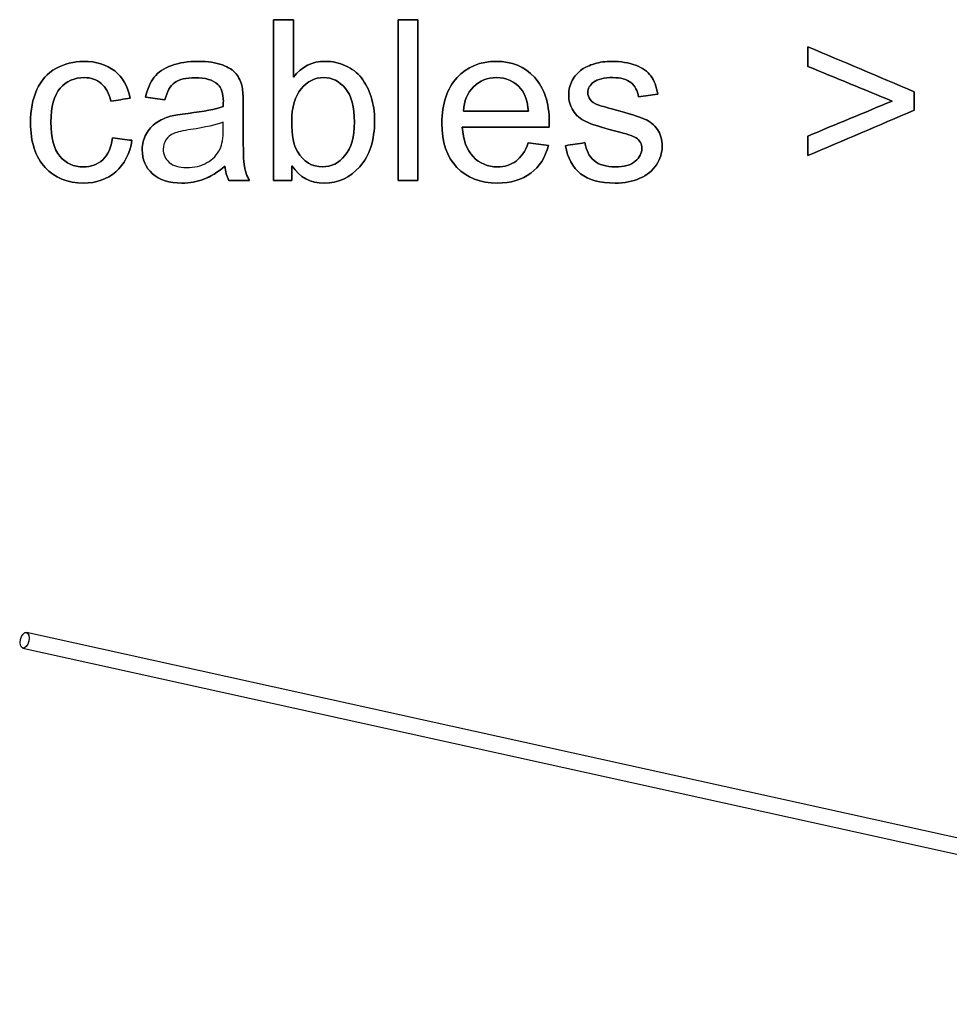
# Model space of a CAD drawing. Header units: inches. Extents: x 0 to 20790, y -12 to 14700.
# Tile 324 of 341: x 13124 to 13702, y 11720 to 12333. Entities that reach past the tile are written whole.
import ezdxf

# ---------------------------------------------------------------- set-up
doc = ezdxf.new("R2010")
doc.units = ezdxf.units.IN

msp = doc.modelspace()

# ---------------------------------------------------------------- linework, layer by layer
at = {"linetype": 'Continuous', "lineweight": 25}
for p, q in [((14132.081, 11729.884), (13128.051, 11951.468)), ((13125.896, 11941.703), (14129.926, 11720.119))]:
    msp.add_line(p, q, dxfattribs=at)
msp.add_ellipse((13126.973, 11946.586), major_axis=(1.078, 4.883), ratio=0.5156069, dxfattribs=at)
for points in [[(13294.152, 12332.592), (13290.059, 12332.592), (13285.965, 12332.592), (13281.872, 12332.592)], [(13281.872, 12332.592), (13281.872, 12299.259), (13281.872, 12265.926), (13281.872, 12232.592)], [(13294.152, 12296.905), (13294.152, 12308.801), (13294.152, 12320.697), (13294.152, 12332.592)], [(13359.36, 12332.592), (13359.36, 12299.259), (13359.36, 12265.926), (13359.36, 12232.592)], [(13371.64, 12332.592), (13367.546, 12332.592), (13363.453, 12332.592), (13359.36, 12332.592)], [(13371.64, 12232.592), (13371.64, 12265.926), (13371.64, 12299.259), (13371.64, 12332.592)], [(13680.516, 12287.773), (13658.439, 12297.093), (13636.362, 12306.413), (13614.285, 12315.734)], [(13614.285, 12315.734), (13614.285, 12311.666), (13614.285, 12307.599), (13614.285, 12303.531)], [(13473.763, 12301.613), (13471.205, 12299.796), (13469.184, 12297.519), (13467.725, 12294.757)], [(13614.285, 12303.531), (13631.766, 12296.343), (13649.247, 12289.154), (13666.728, 12281.966)], [(13207.608, 12296.803), (13205.101, 12293.657), (13203.31, 12289.512), (13202.21, 12284.37)], [(13508.887, 12284.703), (13512.886, 12285.249), (13516.886, 12285.794), (13520.885, 12286.34)], [(13180.644, 12281.914), (13184.627, 12282.528), (13188.609, 12283.142), (13192.591, 12283.756)], [(13202.21, 12284.37), (13206.209, 12283.825), (13210.209, 12283.279), (13214.208, 12282.733)], [(13483.586, 12279.663), (13481.437, 12280.533), (13479.877, 12281.607), (13478.879, 12282.938)], [(13666.728, 12281.966), (13649.247, 12274.717), (13631.766, 12267.469), (13614.285, 12260.221)], [(13440.404, 12275.775), (13426.922, 12275.775), (13413.441, 12275.775), (13399.959, 12275.775)], [(13614.285, 12248.018), (13636.362, 12257.449), (13658.439, 12266.881), (13680.516, 12276.312)], [(13399.268, 12265.67), (13417.278, 12265.67), (13435.288, 12265.67), (13453.297, 12265.67)], [(13193.742, 12257.56), (13189.717, 12258.081), (13185.693, 12258.601), (13181.668, 12259.121)], [(13440.276, 12255.923), (13438.409, 12250.73), (13435.876, 12246.969), (13432.704, 12244.59)], [(13452.965, 12254.363), (13448.735, 12254.883), (13444.506, 12255.403), (13440.276, 12255.923)], [(13475.605, 12256.128), (13471.554, 12255.488), (13467.504, 12254.849), (13463.453, 12254.209)], [(13614.285, 12260.221), (13614.285, 12256.153), (13614.285, 12252.086), (13614.285, 12248.018)], [(13238.409, 12233.334), (13242.604, 12234.92), (13246.978, 12237.658), (13251.532, 12241.52)], [(13251.532, 12241.52), (13251.89, 12238.118), (13252.709, 12235.125), (13253.988, 12232.592)], [(13293.282, 12232.592), (13293.282, 12235.62), (13293.282, 12238.647), (13293.282, 12241.674)], [(13253.988, 12232.592), (13258.26, 12232.592), (13262.532, 12232.592), (13266.805, 12232.592)], [(13281.872, 12232.592), (13285.676, 12232.592), (13289.479, 12232.592), (13293.282, 12232.592)], [(13359.36, 12232.592), (13363.453, 12232.592), (13367.546, 12232.592), (13371.64, 12232.592)]]:
    msp.add_open_spline(points, degree=3, dxfattribs=at)
for points, knots in [([(13281.872, 12232.592), (13285.676, 12232.592), (13289.479, 12232.592), (13293.282, 12232.592), (13293.282, 12235.62), (13293.282, 12238.647), (13293.282, 12241.674), (13298.142, 12234.511), (13304.845, 12230.955), (13321.985, 12230.955), (13329.353, 12234.332), (13341.632, 12247.89), (13344.702, 12257.484), (13344.702, 12275.135), (13343.985, 12280.047), (13341.062, 12289.229), (13339.048, 12293.145), (13333.922, 12299.655), (13330.632, 12302.175), (13322.67, 12305.771), (13318.455, 12306.678), (13305.971, 12306.678), (13299.345, 12303.429), (13294.152, 12296.905), (13294.152, 12308.801), (13294.152, 12320.697), (13294.152, 12332.592), (13290.059, 12332.592), (13285.965, 12332.592), (13281.872, 12332.592), (13281.872, 12299.259), (13281.872, 12265.926), (13281.872, 12232.592)], [0, 0, 0, 0, 0.0411142, 0.0411142, 0.0411142, 0.0738396, 0.0738396, 0.0738396, 0.1596469, 0.1596469, 0.245968, 0.245968, 0.3322891, 0.3322891, 0.3685227, 0.3685227, 0.4049401, 0.4049401, 0.4414973, 0.4414973, 0.478339, 0.478339, 0.5448235, 0.5448235, 0.5448235, 0.6546041, 0.6546041, 0.6546041, 0.6923781, 0.6923781, 0.6923781, 1, 1, 1, 1]), ([(13359.36, 12332.592), (13359.36, 12299.259), (13359.36, 12265.926), (13359.36, 12232.592), (13363.453, 12232.592), (13367.546, 12232.592), (13371.64, 12232.592), (13371.64, 12265.926), (13371.64, 12299.259), (13371.64, 12332.592), (13367.546, 12332.592), (13363.453, 12332.592), (13359.36, 12332.592)], [0, 0, 0, 0, 0.4453178, 0.4453178, 0.4453178, 0.5, 0.5, 0.5, 0.9453178, 0.9453178, 0.9453178, 1, 1, 1, 1]), ([(13614.285, 12248.018), (13636.362, 12257.449), (13658.439, 12266.881), (13680.516, 12276.312), (13680.516, 12280.132), (13680.516, 12283.952), (13680.516, 12287.773), (13658.439, 12297.093), (13636.362, 12306.413), (13614.285, 12315.734), (13614.285, 12311.666), (13614.285, 12307.599), (13614.285, 12303.531), (13631.766, 12296.343), (13649.247, 12289.154), (13666.728, 12281.966), (13649.247, 12274.717), (13631.766, 12267.469), (13614.285, 12260.221), (13614.285, 12256.153), (13614.285, 12252.086), (13614.285, 12248.018)], [0, 0, 0, 0, 0.2455941, 0.2455941, 0.2455941, 0.2846749, 0.2846749, 0.2846749, 0.5298257, 0.5298257, 0.5298257, 0.5714364, 0.5714364, 0.5714364, 0.7647963, 0.7647963, 0.7647963, 0.9583893, 0.9583893, 0.9583893, 1, 1, 1, 1]), ([(13193.742, 12257.56), (13189.717, 12258.081), (13185.693, 12258.601), (13181.668, 12259.121), (13180.798, 12252.981), (13178.751, 12248.428), (13172.292, 12242.532), (13168.263, 12241.06), (13157.442, 12241.06), (13152.581, 12243.26), (13145.109, 12252.063), (13143.269, 12259.146), (13143.269, 12278.486), (13145.188, 12285.496), (13152.914, 12294.347), (13157.953, 12296.573), (13168.237, 12296.573), (13171.716, 12295.345), (13177.498, 12290.433), (13179.493, 12286.775), (13180.644, 12281.914), (13184.627, 12282.528), (13188.609, 12283.142), (13192.591, 12283.756), (13191.159, 12291.073), (13187.961, 12296.726), (13177.956, 12304.679), (13171.512, 12306.678), (13157.416, 12306.678), (13151.66, 12305.194), (13141.058, 12299.355), (13137.129, 12294.936), (13131.905, 12283.207), (13130.632, 12276.363), (13130.632, 12256.435), (13133.65, 12247.148), (13145.713, 12234.217), (13153.681, 12230.955), (13171.512, 12230.955), (13178.163, 12233.309), (13189.046, 12242.71), (13192.412, 12249.246), (13193.742, 12257.56)], [0, 0, 0, 0, 0.0365384, 0.0365384, 0.0365384, 0.0823195, 0.0823195, 0.128282, 0.128282, 0.1857351, 0.1857351, 0.2432187, 0.2432187, 0.299797, 0.299797, 0.3563753, 0.3563753, 0.3937825, 0.3937825, 0.4311896, 0.4311896, 0.4311896, 0.4676482, 0.4676482, 0.4676482, 0.5276803, 0.5276803, 0.588051, 0.588051, 0.6360329, 0.6360329, 0.6841131, 0.6841131, 0.7322911, 0.7322911, 0.8067623, 0.8067623, 0.8810869, 0.8810869, 0.9406234, 0.9406234, 1, 1, 1, 1]), ([(13192.591, 12283.756), (13191.159, 12291.073), (13187.961, 12296.726), (13177.956, 12304.679), (13171.512, 12306.678), (13157.416, 12306.678), (13151.66, 12305.194), (13141.058, 12299.355), (13137.129, 12294.936), (13131.905, 12283.207), (13130.632, 12276.363), (13130.632, 12256.435), (13133.65, 12247.148), (13145.713, 12234.217), (13153.681, 12230.955), (13171.512, 12230.955), (13178.163, 12233.309), (13189.046, 12242.71), (13192.412, 12249.246), (13193.742, 12257.56)], [0, 0, 0, 0, 0.1127676, 0.1127676, 0.2261714, 0.2261714, 0.3163033, 0.3163033, 0.4066199, 0.4066199, 0.4971203, 0.4971203, 0.6370113, 0.6370113, 0.7766269, 0.7766269, 0.8884636, 0.8884636, 1, 1, 1, 1]), ([(13238.407, 12233.338), (13242.604, 12234.92), (13246.978, 12237.658), (13251.532, 12241.52), (13251.89, 12238.118), (13252.709, 12235.125), (13253.988, 12232.592), (13258.26, 12232.592), (13262.532, 12232.592), (13266.805, 12232.592), (13265.27, 12235.355), (13264.221, 12238.272), (13263.197, 12244.313), (13262.916, 12251.523), (13262.916, 12268.416), (13262.916, 12273.873), (13262.916, 12284.78), (13262.711, 12288.54), (13262.302, 12290.638), (13261.586, 12294.015), (13260.307, 12296.778), (13256.687, 12301.213), (13253.834, 12303.02), (13246.086, 12305.944), (13241.069, 12306.678), (13228.662, 12306.678), (13223.162, 12305.808), (13213.717, 12302.42), (13210.089, 12299.975), (13207.608, 12296.803), (13205.101, 12293.657), (13203.31, 12289.512), (13202.21, 12284.37), (13206.209, 12283.825), (13210.209, 12283.279), (13214.208, 12282.733), (13215.538, 12287.875), (13217.559, 12291.456), (13223.085, 12295.498), (13227.332, 12296.496), (13239.304, 12296.496), (13243.96, 12295.115), (13249.421, 12290.319), (13250.586, 12286.775), (13250.586, 12281.326), (13250.56, 12280.252), (13250.509, 12278.563), (13245.827, 12276.926), (13238.511, 12275.519), (13223.749, 12273.764), (13220.117, 12273.14), (13217.687, 12272.5), (13214.413, 12271.579), (13211.471, 12270.249), (13206.264, 12266.676), (13204.129, 12264.34), (13200.916, 12258.475), (13200.087, 12255.232), (13200.087, 12245.639), (13202.236, 12240.676), (13210.78, 12232.899), (13216.894, 12230.955), (13229.685, 12230.955), (13234.188, 12231.748), (13238.407, 12233.338)], [0, 0, 0, 0, 0.0765039, 0.0765039, 0.0765039, 0.1223348, 0.1223348, 0.1223348, 0.1854242, 0.1854242, 0.1854242, 0.2310898, 0.2310898, 0.2768206, 0.2768206, 0.2986459, 0.2986459, 0.3204371, 0.3204371, 0.3204371, 0.351304, 0.351304, 0.3819584, 0.3819584, 0.4127907, 0.4127907, 0.4437503, 0.4437503, 0.4749126, 0.4749126, 0.4749126, 0.5152084, 0.5152084, 0.5152084, 0.5508908, 0.5508908, 0.5508908, 0.5880256, 0.5880256, 0.6251605, 0.6251605, 0.6649244, 0.6649244, 0.6941768, 0.6941768, 0.696714, 0.696714, 0.696714, 0.7608957, 0.7608957, 0.7924142, 0.7924142, 0.7924142, 0.8204189, 0.8204189, 0.8482961, 0.8482961, 0.875987, 0.875987, 0.9235432, 0.9235432, 0.9710993, 0.9710993, 1, 1, 1, 1]), ([(13262.302, 12290.638), (13261.586, 12294.015), (13260.307, 12296.778), (13256.687, 12301.213), (13253.834, 12303.02), (13246.086, 12305.944), (13241.069, 12306.678), (13228.662, 12306.678), (13223.162, 12305.808), (13213.717, 12302.42), (13210.089, 12299.975), (13207.608, 12296.803)], [0, 0, 0, 0, 0.1998175, 0.1998175, 0.3982597, 0.3982597, 0.5978525, 0.5978525, 0.7982702, 0.7982702, 1, 1, 1, 1]), ([(13293.282, 12241.674), (13298.142, 12234.511), (13304.845, 12230.955), (13321.985, 12230.955), (13329.353, 12234.332), (13341.632, 12247.89), (13344.702, 12257.484), (13344.702, 12275.135), (13343.985, 12280.047), (13341.062, 12289.229), (13339.048, 12293.145), (13333.922, 12299.655), (13330.632, 12302.175), (13322.67, 12305.771), (13318.455, 12306.678), (13305.971, 12306.678), (13299.345, 12303.429), (13294.152, 12296.905)], [0, 0, 0, 0, 0.1821873, 0.1821873, 0.3654656, 0.3654656, 0.5487439, 0.5487439, 0.6256756, 0.6256756, 0.7029975, 0.7029975, 0.7806163, 0.7806163, 0.8588392, 0.8588392, 1, 1, 1, 1]), ([(13452.965, 12254.363), (13448.735, 12254.883), (13444.506, 12255.403), (13440.276, 12255.923), (13438.409, 12250.73), (13435.876, 12246.969), (13432.704, 12244.59), (13429.506, 12242.237), (13425.669, 12241.06), (13415.129, 12241.06), (13410.064, 12243.158), (13401.993, 12251.638), (13399.729, 12257.714), (13399.268, 12265.67), (13417.278, 12265.67), (13435.288, 12265.67), (13453.297, 12265.67), (13453.348, 12267.128), (13453.374, 12268.228), (13453.374, 12280.917), (13450.304, 12290.177), (13438.025, 12303.378), (13430.094, 12306.678), (13410.422, 12306.678), (13402.261, 12303.301), (13389.726, 12289.845), (13386.579, 12280.379), (13386.579, 12256.409), (13389.675, 12247.276), (13402.12, 12234.216), (13410.499, 12230.955), (13429.506, 12230.955), (13436.413, 12233.002), (13447.244, 12241.176), (13450.944, 12246.944), (13452.965, 12254.363)], [0, 0, 0, 0, 0.0243921, 0.0243921, 0.0243921, 0.0507671, 0.0507671, 0.0507671, 0.0741933, 0.0741933, 0.1056056, 0.1056056, 0.1369188, 0.1369188, 0.1369188, 0.2346606, 0.2346606, 0.2346606, 0.2405863, 0.2405863, 0.339629, 0.339629, 0.4386716, 0.4386716, 0.5411206, 0.5411206, 0.6435695, 0.6435695, 0.74279, 0.74279, 0.8422146, 0.8422146, 0.9212259, 0.9212259, 1, 1, 1, 1]), ([(13453.297, 12265.67), (13453.348, 12267.128), (13453.374, 12268.228), (13453.374, 12280.917), (13450.304, 12290.177), (13438.025, 12303.378), (13430.094, 12306.678), (13410.422, 12306.678), (13402.261, 12303.301), (13389.726, 12289.845), (13386.579, 12280.379), (13386.579, 12256.409), (13389.675, 12247.276), (13402.12, 12234.216), (13410.499, 12230.955), (13429.506, 12230.955), (13436.413, 12233.002), (13447.244, 12241.176), (13450.944, 12246.944), (13452.965, 12254.363)], [0, 0, 0, 0, 0.0077425, 0.0077425, 0.1371526, 0.1371526, 0.2665628, 0.2665628, 0.4004236, 0.4004236, 0.5342844, 0.5342844, 0.6639268, 0.6639268, 0.793836, 0.793836, 0.897073, 0.897073, 1, 1, 1, 1]), ([(13475.605, 12256.128), (13471.554, 12255.488), (13467.504, 12254.849), (13463.453, 12254.209), (13464.809, 12246.535), (13467.956, 12240.727), (13477.83, 12232.899), (13485.019, 12230.955), (13500.112, 12230.955), (13505.203, 12231.953), (13514.208, 12235.892), (13517.662, 12238.681), (13522.408, 12245.928), (13523.622, 12249.783), (13523.622, 12258.046), (13522.65, 12261.551), (13520.68, 12264.365), (13518.736, 12267.205), (13516.024, 12269.354), (13509.159, 12272.274), (13503.105, 12274.189), (13488.415, 12278.132), (13484.814, 12279.203), (13483.586, 12279.663), (13481.437, 12280.533), (13479.877, 12281.607), (13478.879, 12282.938), (13477.882, 12284.217), (13477.37, 12285.649), (13477.37, 12289.742), (13478.572, 12291.917), (13483.398, 12295.664), (13487.424, 12296.573), (13497.835, 12296.573), (13501.519, 12295.524), (13506.761, 12291.351), (13508.35, 12288.438), (13508.887, 12284.703), (13512.886, 12285.249), (13516.886, 12285.794), (13520.885, 12286.34), (13520.117, 12291.022), (13518.71, 12294.757), (13514.629, 12300.368), (13511.445, 12302.585), (13502.85, 12305.859), (13497.861, 12306.678), (13488.396, 12306.678), (13484.865, 12306.192), (13478.272, 12304.198), (13475.656, 12303.02), (13473.763, 12301.613), (13471.205, 12299.796), (13469.184, 12297.519), (13467.725, 12294.757), (13466.242, 12292.019), (13465.5, 12289.026), (13465.5, 12282.247), (13466.395, 12278.998), (13469.995, 12273.135), (13472.637, 12270.837), (13479.586, 12267.516), (13485.838, 12265.568), (13501.519, 12261.603), (13505.689, 12260.221), (13509.791, 12257.548), (13511.01, 12255.36), (13511.01, 12249.476), (13509.629, 12246.79), (13504.191, 12242.173), (13499.984, 12241.06), (13488.754, 12241.06), (13484.405, 12242.339), (13478.191, 12247.535), (13476.27, 12251.267), (13475.605, 12256.128)], [0, 0, 0, 0, 0.0404895, 0.0404895, 0.0404895, 0.1071351, 0.1071351, 0.1737806, 0.1737806, 0.2139853, 0.2139853, 0.2541899, 0.2541899, 0.2941967, 0.2941967, 0.3349535, 0.3349535, 0.3349535, 0.3675238, 0.3675238, 0.4001824, 0.4001824, 0.422844, 0.422844, 0.422844, 0.4393558, 0.4393558, 0.4393558, 0.4525638, 0.4525638, 0.473441, 0.473441, 0.4944569, 0.4944569, 0.5123205, 0.5123205, 0.5299935, 0.5299935, 0.5299935, 0.5618603, 0.5618603, 0.5618603, 0.5937182, 0.5937182, 0.6253869, 0.6253869, 0.6570557, 0.6570557, 0.6781682, 0.6781682, 0.6992358, 0.6992358, 0.6992358, 0.7229391, 0.7229391, 0.7229391, 0.7469068, 0.7469068, 0.7733472, 0.7733472, 0.8000596, 0.8000596, 0.8266961, 0.8266961, 0.8464466, 0.8464466, 0.8746802, 0.8746802, 0.9060222, 0.9060222, 0.9375362, 0.9375362, 0.968907, 0.968907, 1, 1, 1, 1]), ([(13520.885, 12286.34), (13520.117, 12291.022), (13518.71, 12294.757), (13514.629, 12300.368), (13511.445, 12302.585), (13502.85, 12305.859), (13497.861, 12306.678), (13488.396, 12306.678), (13484.865, 12306.192), (13478.272, 12304.198), (13475.656, 12303.02), (13473.763, 12301.613)], [0, 0, 0, 0, 0.2319035, 0.2319035, 0.4624303, 0.4624303, 0.6929571, 0.6929571, 0.8466416, 0.8466416, 1, 1, 1, 1]), ([(13181.668, 12259.121), (13180.798, 12252.981), (13178.751, 12248.428), (13172.292, 12242.532), (13168.263, 12241.06), (13157.442, 12241.06), (13152.581, 12243.26), (13145.109, 12252.063), (13143.269, 12259.146), (13143.269, 12278.486), (13145.188, 12285.496), (13152.914, 12294.347), (13157.953, 12296.573), (13168.237, 12296.573), (13171.716, 12295.345), (13177.498, 12290.433), (13179.493, 12286.775), (13180.644, 12281.914)], [0, 0, 0, 0, 0.116004, 0.116004, 0.2324676, 0.2324676, 0.378047, 0.378047, 0.5237037, 0.5237037, 0.6670665, 0.6670665, 0.8104293, 0.8104293, 0.9052147, 0.9052147, 1, 1, 1, 1]), ([(13214.208, 12282.733), (13215.538, 12287.875), (13217.559, 12291.456), (13223.085, 12295.498), (13227.332, 12296.496), (13239.304, 12296.496), (13243.96, 12295.115), (13249.421, 12290.319), (13250.586, 12286.775), (13250.586, 12281.326), (13250.56, 12280.252), (13250.509, 12278.563)], [0, 0, 0, 0, 0.2546567, 0.2546567, 0.5093133, 0.5093133, 0.7819988, 0.7819988, 0.9826008, 0.9826008, 1, 1, 1, 1]), ([(13296.684, 12250.525), (13294.331, 12254.388), (13293.128, 12260.681), (13293.128, 12278.179), (13295.098, 12284.933), (13302.916, 12294.232), (13307.557, 12296.573), (13318.25, 12296.573), (13322.778, 12294.322), (13326.538, 12289.819)], [0, 0, 0, 0, 0.2476514, 0.2476514, 0.4996861, 0.4996861, 0.75104, 0.75104, 1, 1, 1, 1]), ([(13296.688, 12250.528), (13294.331, 12254.388), (13293.128, 12260.681), (13293.128, 12278.179), (13295.098, 12284.933), (13302.916, 12294.232), (13307.557, 12296.573), (13318.25, 12296.573), (13322.778, 12294.322), (13330.289, 12285.329), (13332.167, 12278.333), (13332.167, 12259.658), (13330.197, 12252.7), (13322.369, 12243.388), (13317.738, 12241.06), (13305.766, 12241.06), (13300.547, 12244.207), (13296.688, 12250.528)], [0, 0, 0, 0, 0.1218499, 0.1218499, 0.2458564, 0.2458564, 0.369528, 0.369528, 0.4920217, 0.4920217, 0.6141737, 0.6141737, 0.7336774, 0.7336774, 0.8531811, 0.8531811, 1, 1, 1, 1]), ([(13440.404, 12275.775), (13426.922, 12275.775), (13413.441, 12275.775), (13399.959, 12275.775), (13400.368, 12282.093), (13402.491, 12287.133), (13410.153, 12294.693), (13414.924, 12296.573), (13426.769, 12296.573), (13431.86, 12294.219), (13438.297, 12286.435), (13439.867, 12281.863), (13440.404, 12275.775)], [0, 0, 0, 0, 0.3871631, 0.3871631, 0.3871631, 0.5481234, 0.5481234, 0.7085481, 0.7085481, 0.8857445, 0.8857445, 1, 1, 1, 1]), ([(13399.959, 12275.775), (13400.368, 12282.093), (13402.491, 12287.133), (13410.153, 12294.693), (13414.924, 12296.573), (13426.769, 12296.573), (13431.86, 12294.219), (13438.297, 12286.435), (13439.867, 12281.863), (13440.404, 12275.775)], [0, 0, 0, 0, 0.2626478, 0.2626478, 0.5244218, 0.5244218, 0.813563, 0.813563, 1, 1, 1, 1]), ([(13467.725, 12294.757), (13466.242, 12292.019), (13465.5, 12289.026), (13465.5, 12282.247), (13466.395, 12278.998), (13469.995, 12273.135), (13472.637, 12270.837), (13479.586, 12267.516), (13485.838, 12265.568), (13501.519, 12261.603), (13505.689, 12260.221), (13509.791, 12257.548), (13511.01, 12255.36), (13511.01, 12249.476), (13509.629, 12246.79), (13504.191, 12242.173), (13499.984, 12241.06), (13488.754, 12241.06), (13484.405, 12242.339), (13478.191, 12247.535), (13476.27, 12251.267), (13475.605, 12256.128)], [0, 0, 0, 0, 0.0865067, 0.0865067, 0.1819388, 0.1819388, 0.2783523, 0.2783523, 0.3744917, 0.3744917, 0.4457774, 0.4457774, 0.5476815, 0.5476815, 0.6608043, 0.6608043, 0.7745486, 0.7745486, 0.8877757, 0.8877757, 1, 1, 1, 1]), ([(13478.879, 12282.938), (13477.882, 12284.217), (13477.37, 12285.649), (13477.37, 12289.742), (13478.572, 12291.917), (13483.398, 12295.664), (13487.424, 12296.573), (13497.835, 12296.573), (13501.519, 12295.524), (13506.761, 12291.351), (13508.35, 12288.438), (13508.887, 12284.703)], [0, 0, 0, 0, 0.1457231, 0.1457231, 0.3760596, 0.3760596, 0.6079277, 0.6079277, 0.8050156, 0.8050156, 1, 1, 1, 1]), ([(13266.805, 12232.592), (13265.27, 12235.355), (13264.221, 12238.272), (13263.197, 12244.313), (13262.916, 12251.523), (13262.916, 12268.416), (13262.916, 12273.873), (13262.916, 12284.78), (13262.711, 12288.54), (13262.302, 12290.638)], [0, 0, 0, 0, 0.3382309, 0.3382309, 0.6769456, 0.6769456, 0.8385991, 0.8385991, 1, 1, 1, 1]), ([(13326.538, 12289.819), (13330.289, 12285.329), (13332.167, 12278.333), (13332.167, 12259.658), (13330.197, 12252.7), (13322.369, 12243.388), (13317.738, 12241.06), (13305.766, 12241.06), (13300.547, 12244.207), (13296.684, 12250.525)], [0, 0, 0, 0, 0.240467, 0.240467, 0.4757206, 0.4757206, 0.7109742, 0.7109742, 1, 1, 1, 1]), ([(13250.509, 12278.563), (13245.827, 12276.926), (13238.511, 12275.519), (13223.749, 12273.764), (13220.117, 12273.14), (13217.687, 12272.5)], [0, 0, 0, 0, 0.6706534, 0.6706534, 1, 1, 1, 1]), ([(13520.68, 12264.365), (13518.736, 12267.205), (13516.024, 12269.354), (13509.159, 12272.274), (13503.105, 12274.189), (13488.415, 12278.132), (13484.814, 12279.203), (13483.586, 12279.663)], [0, 0, 0, 0, 0.3705784, 0.3705784, 0.7421602, 0.7421602, 1, 1, 1, 1]), ([(13217.687, 12272.5), (13214.413, 12271.579), (13211.471, 12270.249), (13206.264, 12266.676), (13204.129, 12264.34), (13200.916, 12258.475), (13200.087, 12255.232), (13200.087, 12245.639), (13202.236, 12240.676), (13210.78, 12232.899), (13216.894, 12230.955), (13229.685, 12230.955), (13234.188, 12231.748), (13238.409, 12233.334)], [0, 0, 0, 0, 0.1349064, 0.1349064, 0.2691988, 0.2691988, 0.4025939, 0.4025939, 0.6316855, 0.6316855, 0.8607771, 0.8607771, 1, 1, 1, 1]), ([(13230.454, 12264.303), (13239.355, 12265.593), (13246.058, 12267.128), (13250.509, 12268.944), (13250.509, 12267.444), (13250.509, 12265.943), (13250.509, 12259.044), (13249.844, 12254.951), (13248.539, 12252.163), (13246.799, 12248.581), (13244.088, 12245.741), (13236.72, 12241.597), (13232.525, 12240.574), (13223.008, 12240.574), (13219.401, 12241.648), (13214.451, 12246.037), (13213.185, 12248.76), (13213.185, 12254.158), (13213.773, 12256.102), (13216.013, 12259.614), (13217.662, 12260.937), (13219.734, 12261.858), (13221.831, 12262.753), (13225.413, 12263.572), (13230.454, 12264.303)], [0, 0, 0, 0, 0.1667307, 0.1667307, 0.1667307, 0.2031213, 0.2031213, 0.3340034, 0.3340034, 0.3340034, 0.4399845, 0.4399845, 0.5459656, 0.5459656, 0.6530924, 0.6530924, 0.7596728, 0.7596728, 0.8287836, 0.8287836, 0.8971838, 0.8971838, 0.8971838, 1, 1, 1, 1]), ([(13432.704, 12244.59), (13429.506, 12242.237), (13425.669, 12241.06), (13415.129, 12241.06), (13410.064, 12243.158), (13401.993, 12251.638), (13399.729, 12257.714), (13399.268, 12265.67)], [0, 0, 0, 0, 0.2719175, 0.2719175, 0.6365341, 0.6365341, 1, 1, 1, 1]), ([(13463.453, 12254.209), (13464.809, 12246.535), (13467.956, 12240.727), (13477.83, 12232.899), (13485.019, 12230.955), (13500.112, 12230.955), (13505.203, 12231.953), (13514.208, 12235.892), (13517.662, 12238.681), (13522.408, 12245.928), (13523.622, 12249.783), (13523.622, 12258.046), (13522.65, 12261.551), (13520.68, 12264.365)], [0, 0, 0, 0, 0.2263284, 0.2263284, 0.4526567, 0.4526567, 0.5891918, 0.5891918, 0.7257268, 0.7257268, 0.8615897, 0.8615897, 1, 1, 1, 1])]:
    msp.add_open_spline(points, degree=3, knots=knots, dxfattribs=at)
at = {"color": 2, "linetype": 'Continuous', "lineweight": 25}
msp.add_open_spline([(13680.516, 12276.312), (13680.516, 12280.132), (13680.516, 12283.952), (13680.516, 12287.773)], degree=3, dxfattribs=at)

doc.saveas('drawing.dxf')
